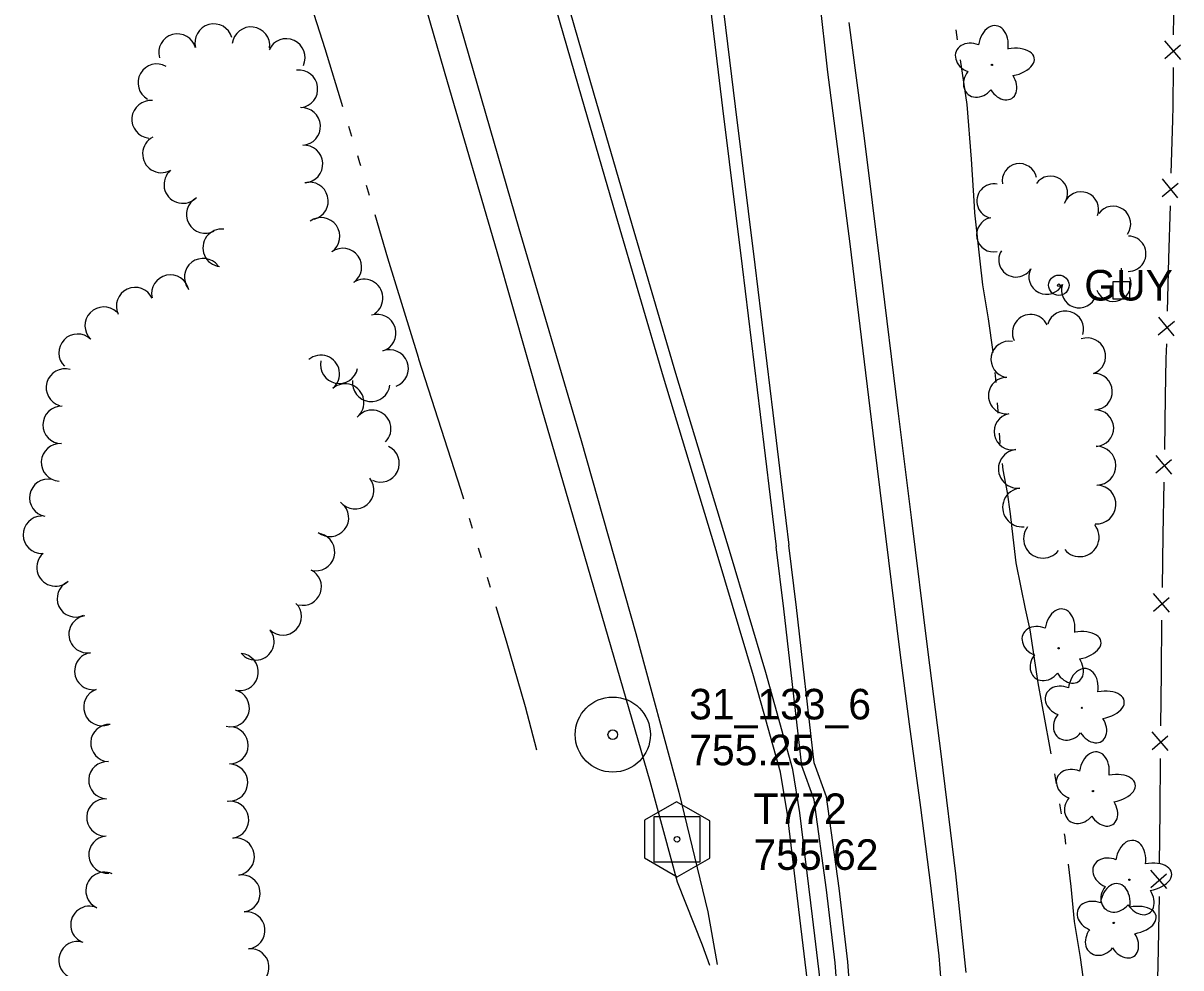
# Model space of a CAD drawing. Extents: x 589250 to 1188077, y 162953 to 363065.
# Drawn here: x 594558.2 to 594785.5, y 174438.7 to 174624.2 of the extents above; entities that cross this region are included whole.
import ezdxf

# ---------------------------------------------------------------- set-up
doc = ezdxf.new("R2010")
doc.units = 0
for name, color, linetype in [('E_FEN_P', 7, 'Continuous'), ('E_LAND_TreeLine_P', 7, 'Continuous'), ('E_LAND_Vegetation', 7, 'Continuous'), ('E_MAP_Control', 7, 'Continuous'), ('E_MAP_PassPoints', 7, 'Continuous'), ('E_RDWY', 7, 'Continuous'), ('E_RDWY_C_and_G', 7, 'Continuous'), ('E_RDWY_Gravel', 7, 'Continuous'), ('E_UTL_EGuyWire', 7, 'Continuous'), ('E_UTL_EPowerPole', 7, 'Continuous'), ('E_WTR_FlowLine', 7, 'Continuous')]:
    doc.layers.add(name, color=color, linetype=linetype)

msp = doc.modelspace()

# ---------------------------------------------------------------- linework, layer by layer
at = {"layer": 'E_FEN_P'}
for p, q in [((594784.04, 174621.91), (594784.14, 174632.27)), ((594785.45, 174617.07), (594782.34, 174620.71)), ((594782.31, 174617.27), (594785.41, 174619.95)), ((594783.92, 174607.88), (594783.99, 174615.49)), ((594783.85, 174605.13), (594783.92, 174607.88)), ((594783.57, 174594.77), (594783.85, 174605.13)), ((594781.76, 174590.16), (594784.91, 174592.8)), ((594784.89, 174589.91), (594781.85, 174593.61)), ((594783.12, 174578), (594783.4, 174588.36)), ((594782.85, 174567.64), (594783.12, 174578)), ((594781.03, 174563.03), (594784.18, 174565.67)), ((594784.17, 174562.78), (594781.13, 174566.48)), ((594782.6, 174558.33), (594782.68, 174561.23)), ((594782.47, 174550.87), (594782.6, 174558.33)), ((594782.3, 174540.51), (594782.47, 174550.87)), ((594780.52, 174535.88), (594783.65, 174538.54)), ((594783.66, 174535.66), (594780.58, 174539.33)), ((594782.01, 174523.73), (594782.18, 174534.09)), ((594781.83, 174513.37), (594782.01, 174523.73)), ((594780.07, 174508.73), (594783.17, 174511.42)), ((594783.21, 174508.54), (594780.1, 174512.18)), ((594781.65, 174496.59), (594781.74, 174506.96)), ((594781.55, 174486.23), (594781.65, 174496.59)), ((594779.81, 174481.59), (594782.91, 174484.28)), ((594782.95, 174481.4), (594779.84, 174485.04)), ((594781.39, 174469.46), (594781.49, 174479.82)), ((594781.29, 174459.09), (594781.39, 174469.46)), ((594779.55, 174454.45), (594782.65, 174457.14)), ((594782.69, 174454.26), (594779.58, 174457.9)), ((594781.19, 174449.47), (594781.23, 174452.68)), ((594781.05, 174442.32), (594781.19, 174449.47)), ((594780.84, 174431.96), (594781.05, 174442.32))]:
    msp.add_line(p, q, dxfattribs=at)
at = {"layer": 'E_LAND_TreeLine_P'}
for centre, radius, start, end in [((594595.59, 174620.38), 3.69, 15.4279, 195.4279), ((594602.9, 174619.78), 3.69, 353.3111, 173.3111), ((594588.47, 174618.41), 3.69, 15.4279, 195.4279), ((594609.83, 174617.46), 3.69, 335.3662, 155.3662), ((594584.41, 174612.51), 3.69, 60.3565, 240.3565), ((594612.31, 174611.29), 3.69, 277.1227, 97.1227), ((594583.19, 174605.32), 3.69, 84.2973, 264.2973), ((594612.86, 174603.93), 3.69, 273.4612, 93.4612), ((594585.31, 174598.53), 3.69, 117.5722, 297.5722), ((594613.3, 174596.55), 3.69, 273.4612, 93.4612), ((594589.51, 174592.51), 3.69, 130.6179, 310.6179), ((594753.77, 174593.25), 3.38, 10.5172, 190.5172), ((594614.38, 174589.28), 3.69, 284.6785, 104.6785), ((594759.84, 174590.79), 3.38, 324.5856, 144.5856), ((594748.77, 174589.27), 3.38, 78.8544, 258.8544), ((594765.84, 174587.62), 3.47, 339.514, 159.514), ((594593.92, 174586.63), 3.69, 118.2625, 298.2625), ((594772.14, 174584.79), 3.47, 324.185, 144.185), ((594616.65, 174582.33), 3.69, 305.3875, 125.3875), ((594748.73, 174582.65), 3.38, 101.768, 281.768), ((594597.15, 174580.08), 3.69, 83.4125, 263.4125), ((594775.14, 174578.93), 3.47, 269.265, 89.265), ((594620.93, 174576.31), 3.69, 305.3875, 125.3875), ((594753.09, 174577.73), 3.38, 148.394, 328.394), ((594593.52, 174574.32), 3.69, 37.536, 217.536), ((594587.08, 174571.08), 3.69, 12.3171, 192.3171), ((594759.08, 174574.43), 3.47, 153.704, 333.704), ((594580.16, 174568.62), 3.69, 24.8131, 204.8131), ((594625.11, 174570.23), 3.69, 304.031, 124.031), ((594765.49, 174571.78), 3.47, 161.5182, 341.5182), ((594772.21, 174573.02), 3.47, 201.1912, 21.1912), ((594573.99, 174564.79), 3.69, 46.0072, 226.0072), ((594627.67, 174563.35), 3.69, 287.5642, 107.5642), ((594755.96, 174563.42), 3.58, 25.0174, 205.0174), ((594762.77, 174564.1), 3.58, 343.4047, 163.4047), ((594568.86, 174559.47), 3.69, 46.0072, 226.0072), ((594751.75, 174558.17), 3.58, 79.3655, 259.3655), ((594767.11, 174558.81), 3.58, 289.4898, 109.4898), ((594616.61, 174555.32), 3.69, 310.1808, 130.1808), ((594630.11, 174556.38), 3.69, 290.8061, 110.8061), ((594620.21, 174557.14), 3.69, 168.2029, 348.2029), ((594566.37, 174552.63), 3.69, 73.6532, 253.6532), ((594751.26, 174551.04), 3.58, 89.7529, 269.7529), ((594768.42, 174551.85), 3.58, 272.1219, 92.1219), ((594621.38, 174549.68), 3.69, 310.1808, 130.1808), ((594626.52, 174553.58), 3.69, 172.8771, 352.8771), ((594565.74, 174545.32), 3.69, 89.0322, 269.0322), ((594626.68, 174544.54), 3.69, 316.0072, 136.0072), ((594752.37, 174543.98), 3.58, 100.7824, 280.7824), ((594768.69, 174544.68), 3.58, 272.1219, 92.1219), ((594565.41, 174537.95), 3.69, 86.9216, 266.9216), ((594628.33, 174537.76), 3.69, 244.4421, 64.4421), ((594768.89, 174537.3), 3.81, 271.0554, 91.0554), ((594753.45, 174536.68), 3.81, 96.249, 276.249), ((594563.12, 174530.99), 3.69, 79.3178, 259.3178), ((594623.35, 174532.5), 3.69, 219.3747, 39.3747), ((594754.28, 174529.11), 3.81, 96.249, 276.249), ((594768.9, 174529.69), 3.81, 266.2912, 86.2912), ((594618.4, 174527.07), 3.69, 231.4475, 51.4475), ((594561.86, 174523.73), 3.69, 91.0072, 271.0072), ((594758.38, 174522.96), 3.81, 142.7647, 322.7647), ((594765.6, 174523.25), 3.81, 219.345, 39.345), ((594615.65, 174520.36), 3.69, 255.0561, 75.0561), ((594564.55, 174517.33), 3.69, 132.1931, 312.1931), ((594613.1, 174513.52), 3.64, 256.9709, 63.9929), ((594568.48, 174511.21), 3.64, 115.1527, 295.1527), ((594609.17, 174507.68), 3.64, 225.2433, 45.2433), ((594570.81, 174504.19), 3.66, 98.7789, 278.7789), ((594603.81, 174502.76), 3.64, 218.4834, 38.4834), ((594571.93, 174496.96), 3.66, 98.7789, 278.7789), ((594600.69, 174496.78), 3.66, 264.3039, 84.3039), ((594573.71, 174489.89), 3.66, 109.4487, 289.4487), ((594598.93, 174489.68), 3.66, 255.7587, 75.7587), ((594575.09, 174482.84), 3.66, 86.9282, 266.9282), ((594598.71, 174482.38), 3.66, 269.1046, 89.1046), ((594574.7, 174475.53), 3.66, 86.9282, 266.9282), ((594598.6, 174475.06), 3.66, 269.1046, 89.1046), ((594574.31, 174468.22), 3.66, 86.9282, 266.9282), ((594598.79, 174467.76), 3.66, 278.8671, 98.8671), ((594574.73, 174460.92), 3.66, 94.3802, 274.3802), ((594599.92, 174460.53), 3.66, 278.8671, 98.8671), ((594574.14, 174453.82), 3.66, 65.9969, 245.9969), ((594601.05, 174453.3), 3.66, 278.8671, 98.8671), ((594571.16, 174447.14), 3.66, 65.9969, 245.9969), ((594601.98, 174446.04), 3.66, 276.3696, 96.3696), ((594568.84, 174440.2), 3.66, 72.5788, 252.5788), ((594602.79, 174438.77), 3.66, 276.3696, 96.3696)]:
    msp.add_arc(centre, radius, start, end, dxfattribs=at)
at = {"layer": 'E_LAND_Vegetation'}
for centre in [(594748.36, 174616.01), (594761.45, 174501.45), (594766.02, 174489.75), (594768.19, 174473.39), (594775.34, 174455.99), (594772.28, 174447.5)]:
    msp.add_circle(centre, 0.128, dxfattribs=at)
for centre, major_axis, ratio in [((594748.63, 174619.53), (-0.59, -4.18), 0.691916), ((594744.68, 174617.31), (3.35, -1.35), 0.782863), ((594752.01, 174616.52), (-4.67, -0.86), 0.560249), ((594745.88, 174612.9), (2.15, 2.7), 0.832022), ((594750.32, 174612.5), (-1.95, 3.06), 0.716896), ((594761.72, 174504.97), (-0.59, -4.18), 0.691916), ((594757.77, 174502.76), (3.35, -1.35), 0.782863), ((594765.09, 174501.96), (-4.67, -0.86), 0.560249), ((594758.96, 174498.34), (2.15, 2.7), 0.832022), ((594763.4, 174497.95), (-1.95, 3.06), 0.716896), ((594766.28, 174493.27), (-0.59, -4.18), 0.691916), ((594762.34, 174491.06), (3.35, -1.35), 0.782863), ((594769.66, 174490.27), (-4.67, -0.86), 0.560249), ((594763.53, 174486.64), (2.15, 2.7), 0.832022), ((594767.97, 174486.25), (-1.95, 3.06), 0.716896), ((594768.46, 174476.91), (-0.59, -4.18), 0.691916), ((594764.51, 174474.7), (3.35, -1.35), 0.782863), ((594771.84, 174473.91), (-4.67, -0.86), 0.560249), ((594765.71, 174470.28), (2.15, 2.7), 0.832022), ((594770.14, 174469.89), (-1.95, 3.06), 0.716896), ((594775.61, 174459.51), (-0.59, -4.18), 0.691916), ((594771.66, 174457.29), (3.35, -1.35), 0.782863), ((594778.98, 174456.5), (-4.67, -0.86), 0.560249), ((594772.85, 174452.88), (2.15, 2.7), 0.832022), ((594772.55, 174451.02), (-0.59, -4.18), 0.691916), ((594768.6, 174448.8), (3.35, -1.35), 0.782863), ((594777.29, 174452.48), (-1.95, 3.06), 0.716896), ((594775.93, 174448.01), (-4.67, -0.86), 0.560249), ((594769.8, 174444.38), (2.15, 2.7), 0.832022), ((594774.24, 174443.99), (-1.95, 3.06), 0.716896)]:
    msp.add_ellipse(centre, major_axis=major_axis, ratio=ratio, start_param=1.570796, end_param=4.712389, dxfattribs=at)
at = {"layer": 'E_MAP_Control'}
for p, q in [((594682.05, 174459.43), (594682.05, 174468.43)), ((594682.05, 174468.43), (594691.05, 174468.43)), ((594682.05, 174459.43), (594682.05, 174468.43)), ((594682.05, 174468.43), (594691.05, 174468.43)), ((594682.05, 174459.43), (594682.05, 174468.43)), ((594682.05, 174468.43), (594691.05, 174468.43)), ((594691.05, 174468.43), (594691.05, 174459.43)), ((594691.05, 174468.43), (594691.05, 174459.43)), ((594691.05, 174468.43), (594691.05, 174459.43)), ((594691.05, 174459.43), (594682.05, 174459.43)), ((594691.05, 174459.43), (594682.05, 174459.43)), ((594691.05, 174459.43), (594682.05, 174459.43))]:
    msp.add_line(p, q, dxfattribs=at)
msp.add_lwpolyline([(594680.13, 174467.69), (594680.13, 174460.3), (594686.59, 174456.57), (594692.99, 174460.24), (594692.99, 174467.56), (594686.47, 174471.29)], close=True, dxfattribs=at)
msp.add_lwpolyline([(594680.13, 174467.69), (594680.13, 174460.3), (594686.59, 174456.57), (594692.99, 174460.24), (594692.99, 174467.56), (594686.47, 174471.29)], close=True, dxfattribs=at)
msp.add_lwpolyline([(594680.13, 174467.69), (594680.13, 174460.3), (594686.59, 174456.57), (594692.99, 174460.24), (594692.99, 174467.56), (594686.47, 174471.29)], close=True, dxfattribs=at)
msp.add_circle((594686.55, 174463.93), 0.546, dxfattribs=at)
msp.add_circle((594686.55, 174463.93), 0.546, dxfattribs=at)
msp.add_circle((594686.55, 174463.93), 0.546, dxfattribs=at)
at = {"layer": 'E_MAP_PassPoints'}
for radius in [7.38, 7.38, 7.38, 0.945, 0.945, 0.945]:
    msp.add_circle((594673.93, 174484.49), radius, dxfattribs=at)
at = {"layer": 'E_RDWY'}
for p, q in [((594716.16, 174614.61), (594712.17, 174649.48)), ((594641.26, 174633.21), (594655.48, 174583.86)), ((594720.51, 174580.87), (594716.16, 174614.61)), ((594655.48, 174583.86), (594667.74, 174542.22)), ((594725.34, 174541.51), (594720.51, 174580.87)), ((594667.74, 174542.22), (594678.46, 174504.34)), ((594730.38, 174500.64), (594725.34, 174541.51)), ((594678.46, 174504.34), (594686.92, 174473.17)), ((594732.21, 174486.53), (594730.38, 174500.64)), ((594734.42, 174470.16), (594732.21, 174486.53)), ((594686.92, 174473.17), (594692.6, 174449.71)), ((594736.4, 174454.87), (594734.42, 174470.16)), ((594738.01, 174441.07), (594736.4, 174454.87)), ((594692.6, 174449.71), (594694.43, 174439.36)), ((594739.2, 174426.22), (594738.01, 174441.07))]:
    msp.add_line(p, q, dxfattribs=at)
at = {"layer": 'E_RDWY_C_and_G'}
for p, q in [((594691.82, 174637.77), (594695.46, 174607.52)), ((594694.3, 174638.07), (594697.94, 174607.83)), ((594667.79, 174609.79), (594660.79, 174634.06)), ((594670.19, 174610.49), (594663.19, 174634.76)), ((594674.61, 174586.37), (594667.79, 174609.79)), ((594677.01, 174587.07), (594670.19, 174610.49)), ((594695.46, 174607.52), (594699.33, 174576.42)), ((594697.94, 174607.83), (594701.81, 174576.73)), ((594683.91, 174554.7), (594674.61, 174586.37)), ((594686.31, 174555.41), (594677.01, 174587.07)), ((594699.33, 174576.42), (594702.84, 174547.35)), ((594701.81, 174576.73), (594705.32, 174547.65)), ((594694.61, 174519.26), (594683.91, 174554.7)), ((594697.01, 174519.98), (594686.31, 174555.41)), ((594702.84, 174547.35), (594704.84, 174531.1)), ((594705.32, 174547.65), (594707.32, 174531.41)), ((594707.32, 174531.41), (594708.51, 174521.68)), ((594704.84, 174531.1), (594706.02, 174521.38)), ((594707.48, 174509.17), (594706.02, 174521.38)), ((594709.97, 174509.46), (594708.51, 174521.68)), ((594701.58, 174496), (594694.61, 174519.26)), ((594703.98, 174496.69), (594697.01, 174519.98)), ((594711.04, 174478.38), (594707.48, 174509.17)), ((594713.49, 174478.95), (594709.97, 174509.46)), ((594706.84, 174477.1), (594701.58, 174496)), ((594709.28, 174477.64), (594703.98, 174496.69)), ((594708.2, 174468.8), (594706.84, 174477.1)), ((594710.67, 174469.15), (594709.28, 174477.64)), ((594713.47, 174471.68), (594711.04, 174478.38)), ((594715.91, 174472.28), (594713.49, 174478.95)), ((594715.91, 174453.99), (594713.47, 174471.68)), ((594718.39, 174454.31), (594715.91, 174472.28)), ((594710.68, 174448.5), (594708.2, 174468.8)), ((594713.16, 174448.8), (594710.67, 174469.15)), ((594720.07, 174439.89), (594718.39, 174454.31)), ((594717.58, 174439.66), (594715.91, 174453.99)), ((594712.13, 174436.02), (594710.68, 174448.5)), ((594714.62, 174436.24), (594713.16, 174448.8)), ((594718.75, 174423.72), (594717.58, 174439.66)), ((594721.25, 174423.84), (594720.07, 174439.89))]:
    msp.add_line(p, q, dxfattribs=at)
at = {"layer": 'E_RDWY_Gravel'}
for p, q in [((594632.75, 174642.69), (594641.41, 174612.74)), ((594723.34, 174601.65), (594720.34, 174624.35)), ((594641.41, 174612.74), (594651.17, 174579.34)), ((594726.51, 174576.37), (594723.34, 174601.65)), ((594651.17, 174579.34), (594660.02, 174548.35)), ((594729.98, 174548.05), (594726.51, 174576.37)), ((594660.02, 174548.35), (594667.2, 174523.56)), ((594732.57, 174527.12), (594729.98, 174548.05)), ((594735.76, 174501.2), (594732.57, 174527.12)), ((594667.2, 174523.56), (594675.3, 174495.67)), ((594738.46, 174480.17), (594735.76, 174501.2)), ((594675.3, 174495.67), (594681.2, 174475.36)), ((594741.29, 174457.16), (594738.46, 174480.17)), ((594681.2, 174475.36), (594686.56, 174455.55)), ((594743.32, 174437.75), (594741.29, 174457.16)), ((594686.56, 174455.55), (594691.45, 174443.18)), ((594691.45, 174443.18), (594692.91, 174439.23))]:
    msp.add_line(p, q, dxfattribs=at)
at = {"layer": 'E_UTL_EGuyWire'}
for radius in [2, 0.25]:
    msp.add_circle((594761.5, 174572.74), radius, dxfattribs=at)
at = {"layer": 'E_UTL_EPowerPole'}
for points in [[(594773.77, 174573.44), (594773.77, 174576.09)], [(594775.45, 174573.44), (594772.1, 174573.44)], [(594772.1, 174573.44), (594772.1, 174570.09)], [(594775.45, 174570.09), (594775.45, 174573.44)], [(594772.1, 174570.09), (594775.45, 174570.09)]]:
    msp.add_lwpolyline(points, dxfattribs=at)
msp.add_circle((594773.8, 174571.77), 0.217, dxfattribs=at)
at = {"layer": 'E_WTR_FlowLine'}
for p, q in [((594612.17, 174635.7), (594617.42, 174619.24)), ((594741.59, 174620.95), (594741.37, 174622.93)), ((594617.42, 174619.24), (594620.88, 174607.82)), ((594743.48, 174608.25), (594742.18, 174617)), ((594744.38, 174597.52), (594743.48, 174608.25)), ((594622.05, 174603.97), (594622.64, 174602.04)), ((594623.81, 174598.19), (594624.21, 174596.86)), ((594744.94, 174588.24), (594744.38, 174597.52)), ((594624.21, 174596.86), (594624.39, 174596.26)), ((594625.53, 174592.39), (594626.09, 174590.46)), ((594745.02, 174586.93), (594744.94, 174588.23)), ((594627.23, 174586.6), (594629.73, 174578.1)), ((594746.08, 174577.49), (594745.02, 174586.93)), ((594629.73, 174578.1), (594635.69, 174558.64)), ((594746.61, 174572.85), (594746.08, 174577.49)), ((594747.68, 174566.13), (594746.61, 174572.85)), ((594748.59, 174559.66), (594747.68, 174566.13)), ((594748.6, 174559.56), (594748.59, 174559.66)), ((594635.69, 174558.64), (594635.79, 174558.31)), ((594635.79, 174558.31), (594644.03, 174532.67)), ((594749.2, 174553.67), (594749, 174555.59)), ((594749.2, 174553.61), (594749.2, 174553.67)), ((594749.6, 174547.98), (594749.48, 174549.63)), ((594749.62, 174547.64), (594749.6, 174547.98)), ((594749.96, 174541.9), (594749.85, 174543.66)), ((594749.98, 174541.67), (594749.96, 174541.9)), ((594750.6, 174536.46), (594750.45, 174537.71)), ((594751.43, 174532.02), (594750.6, 174536.46)), ((594644.03, 174532.67), (594644.59, 174530.82)), ((594752, 174527.87), (594751.43, 174532.02)), ((594645.75, 174526.97), (594646.33, 174525.04)), ((594752.53, 174523.27), (594752, 174527.87)), ((594753.12, 174518.23), (594752.53, 174523.27)), ((594647.5, 174521.18), (594648.08, 174519.26)), ((594754.1, 174513.39), (594753.12, 174518.23)), ((594649.25, 174515.4), (594649.83, 174513.47)), ((594754.98, 174509.18), (594754.1, 174513.39)), ((594651, 174509.62), (594653.03, 174502.89)), ((594755.84, 174505.05), (594754.98, 174509.18)), ((594757.46, 174494.68), (594755.84, 174505.05)), ((594653.03, 174502.89), (594656.72, 174489.98)), ((594759.61, 174482.88), (594757.46, 174494.68)), ((594656.72, 174489.98), (594658.94, 174481.52)), ((594760, 174480.71), (594759.61, 174482.88)), ((594761.04, 174474.82), (594760.69, 174476.78)), ((594762, 174468.91), (594761.68, 174470.88)), ((594762.73, 174464.36), (594762.63, 174464.98)), ((594762.89, 174463), (594762.73, 174464.36)), ((594763.9, 174454.63), (594763.37, 174459.04)), ((594764.57, 174447.8), (594763.9, 174454.63)), ((594765.74, 174440.69), (594764.57, 174447.8)), ((594766.93, 174432.44), (594765.74, 174440.69))]:
    msp.add_line(p, q, dxfattribs=at)

# ---------------------------------------------------------------- texts
at = {"layer": 'E_MAP_Control'}
for s, p in [('T772', (594701.55, 174466.93)), ('T772', (594701.55, 174466.93)), ('T772', (594701.55, 174466.93)), ('755.62', (594701.55, 174457.93)), ('755.62', (594701.55, 174457.93)), ('755.62', (594701.55, 174457.93))]:
    msp.add_text(s, height=6, dxfattribs=at).set_placement(p)
at = {"layer": 'E_MAP_PassPoints'}
for s, p in [('31_133_6', (594688.93, 174487.47)), ('31_133_6', (594688.93, 174487.47)), ('31_133_6', (594688.93, 174487.47)), ('755.25', (594688.93, 174478.47)), ('755.25', (594688.93, 174478.47)), ('755.25', (594688.93, 174478.47))]:
    msp.add_text(s, height=6, dxfattribs=at).set_placement(p)
at = {"layer": 'E_UTL_EGuyWire'}
msp.add_text('GUY', height=6, dxfattribs=at).set_placement((594766.5, 174569.74))

doc.saveas('drawing.dxf')
